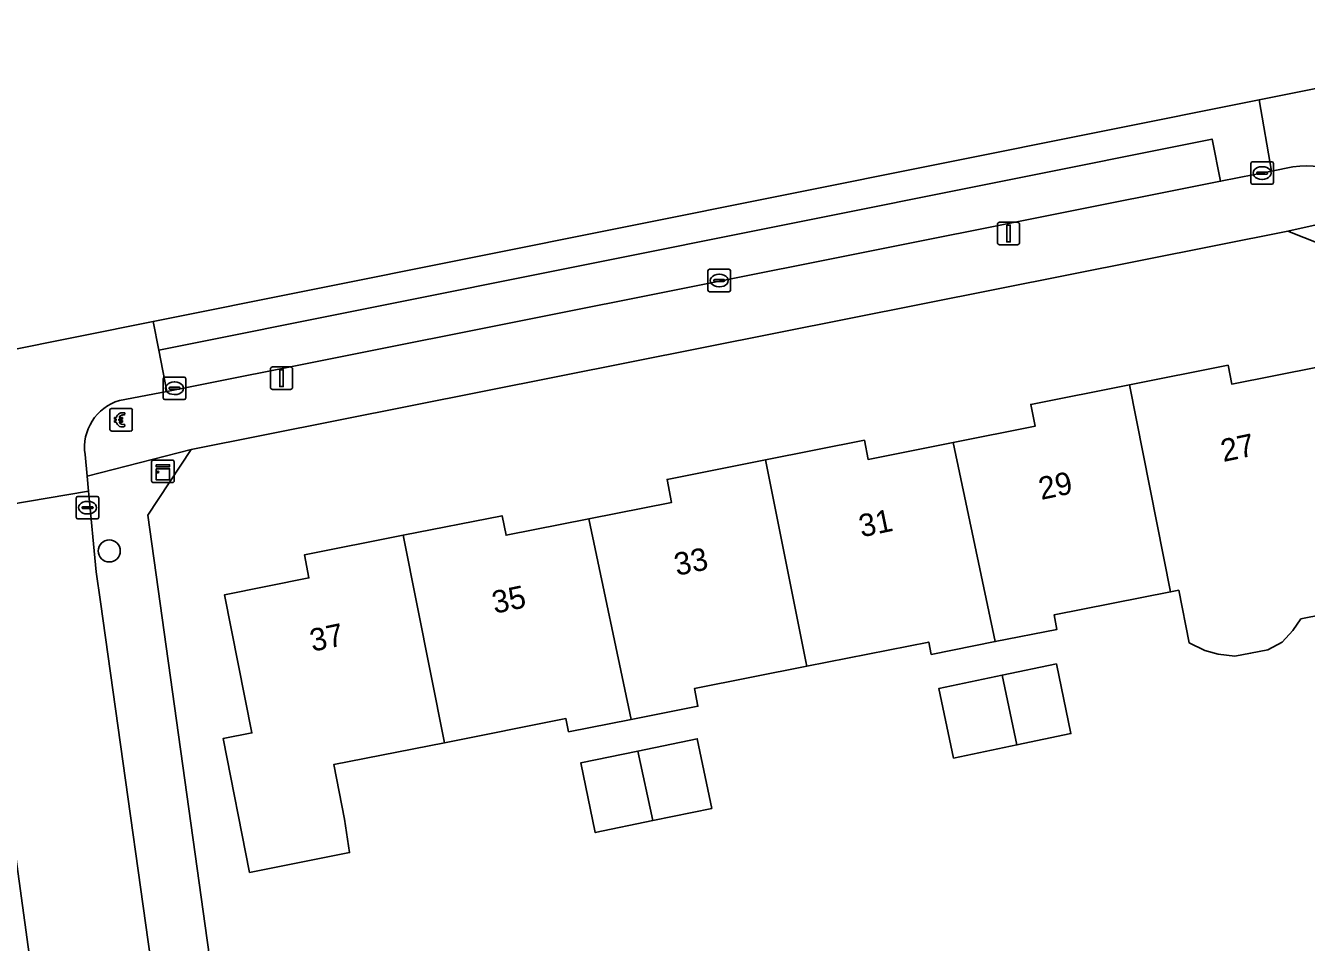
# Model space of a CAD drawing. Extents: x 161772 to 163126, y 383092 to 383917.
# Drawn here: x 162388.2 to 162445.1, y 383793.7 to 383834.4 of the extents above; entities that cross this region are included whole.
import ezdxf

# ---------------------------------------------------------------- set-up
doc = ezdxf.new("R2010")
doc.units = 0
for name, color, linetype in [('IMGEO_Betaalautomaat', 7, 'Continuous'), ('IMGEO_Boom', 7, 'Continuous'), ('IMGEO_Erf', 7, 'Continuous'), ('IMGEO_Kast', 7, 'Continuous'), ('IMGEO_Kolk', 7, 'Continuous'), ('IMGEO_Lichtmast', 7, 'Continuous'), ('IMGEO_Pand', 7, 'Continuous'), ('IMGEO_Pand_nummerreeks', 7, 'Continuous'), ('IMGEO_Parkeervlak_open', 7, 'Continuous'), ('IMGEO_Rijbaan_lokaal_open', 7, 'Continuous'), ('IMGEO_Voetpad_open', 7, 'Continuous')]:
    doc.layers.add(name, color=color, linetype=linetype)

msp = doc.modelspace()

# ---------------------------------------------------------------- linework, layer by layer
at = {"layer": 'IMGEO_Betaalautomaat'}
for p, q in [((162391.905, 383816.503), (162391.905, 383817.344)), ((162391.905, 383817.344), (162391.905, 383816.503)), ((162391.98, 383817.427), (162392.821, 383817.427)), ((162392.821, 383817.427), (162391.98, 383817.427)), ((162392.904, 383817.353), (162392.904, 383816.512)), ((162392.904, 383816.512), (162392.904, 383817.353)), ((162392.188, 383816.891), (162392.188, 383816.959)), ((162392.309, 383816.959), (162392.309, 383816.891)), ((162392.567, 383817.232), (162392.55, 383817.132)), ((162392.554, 383816.726), (162392.576, 383816.639)), ((162392.83, 383816.428), (162391.989, 383816.428)), ((162391.989, 383816.428), (162392.83, 383816.428))]:
    msp.add_line(p, q, dxfattribs=at)
for points in [[(162392.188, 383816.959), (162392.119, 383816.959), (162392.119, 383817.028), (162392.198, 383817.028)], [(162392.193, 383816.822), (162392.119, 383816.822), (162392.119, 383816.891), (162392.188, 383816.891)], [(162392.32, 383817.028), (162392.467, 383817.028), (162392.467, 383816.959), (162392.309, 383816.959)], [(162392.309, 383816.891), (162392.467, 383816.891), (162392.467, 383816.822), (162392.323, 383816.822)]]:
    msp.add_lwpolyline(points, dxfattribs=at)
for centre, radius, start, end in [((162391.983, 383817.35), 0.0779, 92.4484, 184.2845), ((162391.983, 383817.35), 0.0779, 92.4484, 184.2845), ((162392.827, 383817.35), 0.0779, 2.4484, 94.2845), ((162392.827, 383817.35), 0.0779, 2.4484, 94.2845), ((162392.454, 383816.877), 0.267, 191.8096, 297.0389), ((162392.481, 383816.952), 0.293, 73.014, 165.0139), ((162392.487, 383816.965), 0.179, 69.3236, 159.5683), ((162392.487, 383816.892), 0.179, 202.7625, 291.8693), ((162391.983, 383816.506), 0.0779, 182.4484, 274.2845), ((162391.983, 383816.506), 0.0779, 182.4484, 274.2845), ((162392.827, 383816.506), 0.0779, 272.4484, 4.2845), ((162392.827, 383816.506), 0.0779, 272.4484, 4.2845)]:
    msp.add_arc(centre, radius, start, end, dxfattribs=at)
at = {"layer": 'IMGEO_Boom'}
msp.add_circle((162391.878, 383811.102), 0.489, dxfattribs=at)
at = {"layer": 'IMGEO_Erf'}
for points in [[(162447.165, 383824.152), (162444.24, 383825.301), (162395.511, 383815.601), (162393.594, 383812.689), (162402.346, 383750), (162407.92, 383708.894), (162409.242, 383700.817), (162409.601, 383695.053), (162410.021, 383695.091), (162410.031, 383694.982), (162413.518, 383695.291), (162413.846, 383691.851), (162412.664, 383690.455), (162410.685, 383690.28), (162410.695, 383690.166), (162410.275, 383690.129), (162410.867, 383680.486), (162412.577, 383659.7), (162415.408, 383660.142)], [(162447.671, 383808.654), (162444.823, 383808.089), (162444.47, 383807.573), (162443.983, 383807.043), (162443.348, 383806.704), (162442.586, 383806.555), (162441.887, 383806.428), (162441.147, 383806.513), (162440.554, 383806.682), (162439.855, 383807.021), (162439.393, 383809.354), (162439.03, 383809.282), (162433.858, 383808.255), (162433.985, 383807.615), (162431.239, 383807.07), (162428.396, 383806.505), (162428.288, 383807.053), (162422.867, 383805.977), (162417.877, 383804.986), (162418.032, 383804.204), (162415.071, 383803.616), (162412.287, 383803.064), (162412.169, 383803.654), (162406.767, 383802.581), (162401.855, 383801.606), (162402.337, 383799.177), (162402.559, 383797.699), (162398.115, 383796.817), (162396.935, 383802.761), (162398.219, 383803.016), (162397, 383809.156), (162400.752, 383809.901), (162400.549, 383810.923), (162404.942, 383811.795), (162409.333, 383812.667), (162409.506, 383811.795), (162413.183, 383812.525), (162416.863, 383813.255), (162416.661, 383814.276), (162421.042, 383815.146), (162425.427, 383816.016), (162425.596, 383815.165), (162429.375, 383815.915), (162433.015, 383816.638), (162432.822, 383817.61), (162437.205, 383818.48), (162441.588, 383819.351), (162441.753, 383818.515), (162445.563, 383819.272)]]:
    msp.add_lwpolyline(points, dxfattribs=at)
for points in [[(162429.388, 383801.897), (162428.743, 383804.989), (162431.554, 383805.576), (162433.961, 383806.078), (162434.606, 383802.985), (162432.205, 383802.484)], [(162413.47, 383798.59), (162412.828, 383801.682), (162415.369, 383802.21), (162418.002, 383802.757), (162418.644, 383799.664), (162416.024, 383799.12)]]:
    msp.add_lwpolyline(points, close=True, dxfattribs=at)
at = {"layer": 'IMGEO_Kast'}
for p, q in [((162393.761, 383814.214), (162393.761, 383815.055)), ((162393.761, 383815.055), (162393.761, 383814.214)), ((162393.836, 383815.139), (162394.677, 383815.139)), ((162394.677, 383815.139), (162393.836, 383815.139)), ((162394.761, 383815.064), (162394.761, 383814.223)), ((162394.761, 383814.223), (162394.761, 383815.064)), ((162394.686, 383814.139), (162393.845, 383814.139)), ((162393.845, 383814.139), (162394.686, 383814.139))]:
    msp.add_line(p, q, dxfattribs=at)
for points in [[(162393.956, 383814.929), (162394.556, 383814.929), (162394.556, 383814.844), (162393.956, 383814.844), (162393.956, 383814.929)], [(162393.956, 383814.754), (162394.556, 383814.754), (162394.556, 383814.265), (162393.956, 383814.265), (162393.956, 383814.754)]]:
    msp.add_lwpolyline(points, dxfattribs=at)
msp.add_circle((162394.04, 383814.603), 0.0377, dxfattribs=at)
for centre, start, end in [((162393.839, 383815.061), 92.4484, 184.2845), ((162393.839, 383815.061), 92.4484, 184.2845), ((162394.683, 383815.061), 2.4484, 94.2845), ((162394.683, 383815.061), 2.4484, 94.2845), ((162393.839, 383814.217), 182.4484, 274.2845), ((162393.839, 383814.217), 182.4484, 274.2845), ((162394.683, 383814.217), 272.4484, 4.2845), ((162394.683, 383814.217), 272.4484, 4.2845)]:
    msp.add_arc(centre, 0.0779, start, end, dxfattribs=at)
at = {"layer": 'IMGEO_Kolk'}
for p, q in [((162442.599, 383827.463), (162442.599, 383828.315)), ((162442.674, 383828.389), (162443.526, 383828.389)), ((162443.087, 383828.169), (162443.112, 383828.169)), ((162443.6, 383828.315), (162443.6, 383827.463)), ((162442.858, 383827.883), (162442.858, 383827.895)), ((162443.296, 383827.846), (162442.898, 383827.846)), ((162442.901, 383827.932), (162443.299, 383827.932)), ((162443.11, 383827.609), (162443.085, 383827.609)), ((162443.342, 383827.895), (162443.342, 383827.883)), ((162443.526, 383827.389), (162442.674, 383827.389)), ((162418.479, 383822.687), (162418.479, 383823.539)), ((162418.554, 383823.613), (162419.406, 383823.613)), ((162419.48, 383823.539), (162419.48, 383822.687)), ((162418.738, 383823.107), (162418.738, 383823.119)), ((162419.176, 383823.07), (162418.778, 383823.07)), ((162418.781, 383823.156), (162419.179, 383823.156)), ((162418.967, 383823.393), (162418.992, 383823.393)), ((162419.222, 383823.119), (162419.222, 383823.107)), ((162419.406, 383822.613), (162418.554, 383822.613)), ((162418.99, 383822.833), (162418.965, 383822.833)), ((162394.278, 383817.902), (162394.278, 383818.754)), ((162394.353, 383818.828), (162395.205, 383818.828)), ((162394.766, 383818.608), (162394.791, 383818.608)), ((162395.279, 383818.754), (162395.279, 383817.902)), ((162394.537, 383818.322), (162394.537, 383818.334)), ((162394.975, 383818.285), (162394.577, 383818.285)), ((162394.58, 383818.371), (162394.978, 383818.371)), ((162394.789, 383818.048), (162394.764, 383818.048)), ((162395.021, 383818.334), (162395.021, 383818.322)), ((162395.205, 383817.828), (162394.353, 383817.828)), ((162390.414, 383812.598), (162390.414, 383813.45)), ((162390.489, 383813.524), (162391.341, 383813.524)), ((162390.902, 383813.304), (162390.927, 383813.304)), ((162391.415, 383813.45), (162391.415, 383812.598)), ((162390.673, 383813.018), (162390.673, 383813.03)), ((162391.111, 383812.981), (162390.713, 383812.981)), ((162390.716, 383813.067), (162391.114, 383813.067)), ((162390.925, 383812.744), (162390.9, 383812.744)), ((162391.157, 383813.03), (162391.157, 383813.018)), ((162391.341, 383812.524), (162390.489, 383812.524))]:
    msp.add_line(p, q, dxfattribs=at)
for points in [[(162442.599, 383827.463), (162442.599, 383828.315)], [(162442.674, 383828.389), (162443.526, 383828.389)], [(162443.6, 383828.315), (162443.6, 383827.463)], [(162443.526, 383827.389), (162442.674, 383827.389)], [(162418.479, 383822.687), (162418.479, 383823.539)], [(162418.554, 383823.613), (162419.406, 383823.613)], [(162419.48, 383823.539), (162419.48, 383822.687)], [(162419.406, 383822.613), (162418.554, 383822.613)], [(162394.278, 383817.902), (162394.278, 383818.754)], [(162394.353, 383818.828), (162395.205, 383818.828)], [(162395.279, 383818.754), (162395.279, 383817.902)], [(162395.205, 383817.828), (162394.353, 383817.828)], [(162390.414, 383812.598), (162390.414, 383813.45)], [(162390.489, 383813.524), (162391.341, 383813.524)], [(162391.415, 383813.45), (162391.415, 383812.598)], [(162391.341, 383812.524), (162390.489, 383812.524)]]:
    msp.add_lwpolyline(points, dxfattribs=at)
for centre, radius, start, end in [((162442.676, 383828.313), 0.0765, 91.552, 178.448), ((162442.676, 383828.313), 0.0765, 91.552, 178.448), ((162443.524, 383828.313), 0.0765, 1.552, 88.448), ((162443.524, 383828.313), 0.0765, 1.552, 88.448), ((162442.898, 383827.892), 0.0403, 85.8775, 175.7526), ((162442.895, 383827.882), 0.0366, 178.938, 274.7102), ((162443.299, 383827.889), 0.043, 264.8664, 352.4533), ((162443.303, 383827.894), 0.0386, 1.7309, 96.639), ((162442.676, 383827.465), 0.0765, 181.552, 268.448), ((162442.676, 383827.465), 0.0765, 181.552, 268.448), ((162443.524, 383827.465), 0.0765, 271.552, 358.448), ((162443.524, 383827.465), 0.0765, 271.552, 358.448), ((162418.556, 383823.537), 0.0765, 91.552, 178.448), ((162418.556, 383823.537), 0.0765, 91.552, 178.448), ((162419.404, 383823.537), 0.0765, 1.552, 88.448), ((162419.404, 383823.537), 0.0765, 1.552, 88.448), ((162418.778, 383823.116), 0.0403, 85.8775, 175.7526), ((162418.775, 383823.106), 0.0366, 178.938, 274.7102), ((162419.179, 383823.113), 0.043, 264.8664, 352.4533), ((162419.183, 383823.118), 0.0386, 1.7309, 96.639), ((162418.556, 383822.689), 0.0765, 181.552, 268.448), ((162418.556, 383822.689), 0.0765, 181.552, 268.448), ((162419.404, 383822.689), 0.0765, 271.552, 358.448), ((162419.404, 383822.689), 0.0765, 271.552, 358.448), ((162394.355, 383818.752), 0.0765, 91.552, 178.448), ((162394.355, 383818.752), 0.0765, 91.552, 178.448), ((162395.203, 383818.752), 0.0765, 1.552, 88.448), ((162395.203, 383818.752), 0.0765, 1.552, 88.448), ((162394.355, 383817.904), 0.0765, 181.552, 268.448), ((162394.355, 383817.904), 0.0765, 181.552, 268.448), ((162394.577, 383818.331), 0.0403, 85.8775, 175.7526), ((162394.574, 383818.321), 0.0366, 178.938, 274.7102), ((162394.978, 383818.328), 0.043, 264.8664, 352.4533), ((162394.982, 383818.333), 0.0386, 1.7309, 96.639), ((162395.203, 383817.904), 0.0765, 271.552, 358.448), ((162395.203, 383817.904), 0.0765, 271.552, 358.448), ((162390.491, 383813.448), 0.0765, 91.552, 178.448), ((162390.491, 383813.448), 0.0765, 91.552, 178.448), ((162391.339, 383813.448), 0.0765, 1.552, 88.448), ((162391.339, 383813.448), 0.0765, 1.552, 88.448), ((162390.713, 383813.027), 0.0403, 85.8775, 175.7526), ((162390.71, 383813.017), 0.0366, 178.938, 274.7102), ((162391.114, 383813.024), 0.043, 264.8664, 352.4533), ((162391.118, 383813.029), 0.0386, 1.7309, 96.639), ((162390.491, 383812.6), 0.0765, 181.552, 268.448), ((162390.491, 383812.6), 0.0765, 181.552, 268.448), ((162391.339, 383812.6), 0.0765, 271.552, 358.448), ((162391.339, 383812.6), 0.0765, 271.552, 358.448)]:
    msp.add_arc(centre, radius, start, end, dxfattribs=at)
for centre, major_axis, ratio, start_param, end_param in [((162443.086, 383827.889), (-0.387, 0.002), 0.722429, 4.712389, 7.853982), ((162443.111, 383827.889), (-0.39, 0.002), 0.717154, 1.570796, 4.712389), ((162418.966, 383823.113), (-0.387, 0.002), 0.722429, 4.712389, 7.853982), ((162418.991, 383823.113), (-0.39, 0.002), 0.717154, 1.570796, 4.712389), ((162394.765, 383818.328), (-0.387, 0.002), 0.722429, 4.712389, 7.853982), ((162394.79, 383818.328), (-0.39, 0.002), 0.717154, 1.570796, 4.712389), ((162390.901, 383813.024), (-0.387, 0.002), 0.722429, 4.712389, 7.853982), ((162390.926, 383813.024), (-0.39, 0.002), 0.717154, 1.570796, 4.712389)]:
    msp.add_ellipse(centre, major_axis=major_axis, ratio=ratio, start_param=start_param, end_param=end_param, dxfattribs=at)
at = {"layer": 'IMGEO_Lichtmast'}
for p, q in [((162431.336, 383824.802), (162431.336, 383825.602)), ((162431.336, 383825.602), (162431.336, 383824.802)), ((162431.436, 383825.702), (162432.226, 383825.702)), ((162432.226, 383825.702), (162431.436, 383825.702)), ((162432.326, 383825.602), (162432.326, 383824.802)), ((162432.326, 383824.802), (162432.326, 383825.602)), ((162432.226, 383824.702), (162431.436, 383824.702)), ((162431.436, 383824.702), (162432.226, 383824.702)), ((162399.036, 383818.376), (162399.036, 383819.176)), ((162399.036, 383819.176), (162399.036, 383818.376)), ((162399.136, 383819.276), (162399.926, 383819.276)), ((162399.926, 383819.276), (162399.136, 383819.276)), ((162400.026, 383819.176), (162400.026, 383818.376)), ((162400.026, 383818.376), (162400.026, 383819.176)), ((162399.926, 383818.276), (162399.136, 383818.276)), ((162399.136, 383818.276), (162399.926, 383818.276))]:
    msp.add_line(p, q, dxfattribs=at)
for points in [[(162431.756, 383825.577), (162431.906, 383825.577), (162431.906, 383824.827), (162431.756, 383824.827), (162431.756, 383825.577)], [(162399.456, 383819.151), (162399.606, 383819.151), (162399.606, 383818.401), (162399.456, 383818.401), (162399.456, 383819.151)]]:
    msp.add_lwpolyline(points, dxfattribs=at)
for centre, start, end in [((162431.436, 383825.602), 90, 180), ((162431.436, 383825.602), 90, 180), ((162432.226, 383825.602), 0, 90), ((162432.226, 383825.602), 360, 90), ((162431.436, 383824.802), 180, 270), ((162431.436, 383824.802), 180, 270), ((162432.226, 383824.802), 270, 0), ((162432.226, 383824.802), 270, 0), ((162399.136, 383819.176), 90, 180), ((162399.136, 383819.176), 90, 180), ((162399.926, 383819.176), 0, 90), ((162399.926, 383819.176), 360, 90), ((162399.136, 383818.376), 180, 270), ((162399.136, 383818.376), 180, 270), ((162399.926, 383818.376), 270, 0), ((162399.926, 383818.376), 270, 0)]:
    msp.add_arc(centre, 0.1, start, end, dxfattribs=at)
at = {"layer": 'IMGEO_Pand'}
for points in [[(162445.563, 383819.272), (162441.753, 383818.515), (162441.588, 383819.351), (162437.205, 383818.48), (162439.03, 383809.282), (162439.393, 383809.354), (162439.855, 383807.021), (162440.554, 383806.682), (162441.147, 383806.513), (162441.887, 383806.428), (162442.586, 383806.555), (162443.348, 383806.704), (162443.983, 383807.043), (162444.47, 383807.573), (162444.823, 383808.089), (162447.671, 383808.654)], [(162437.205, 383818.48), (162432.822, 383817.61), (162433.015, 383816.638), (162429.375, 383815.915), (162431.239, 383807.07), (162433.985, 383807.615), (162433.858, 383808.255), (162439.03, 383809.282)], [(162421.042, 383815.146), (162422.821, 383806.183), (162422.867, 383805.977), (162428.288, 383807.053), (162428.396, 383806.505), (162431.239, 383807.07), (162429.375, 383815.915), (162425.596, 383815.165), (162425.427, 383816.016)], [(162422.867, 383805.977), (162422.821, 383806.183), (162421.042, 383815.146), (162416.661, 383814.276), (162416.863, 383813.255), (162413.183, 383812.525), (162415.071, 383803.616), (162418.032, 383804.204), (162417.877, 383804.986)], [(162415.071, 383803.616), (162413.183, 383812.525), (162409.506, 383811.795), (162409.333, 383812.667), (162404.942, 383811.795), (162406.767, 383802.581), (162412.169, 383803.654), (162412.287, 383803.064)], [(162406.767, 383802.581), (162404.942, 383811.795), (162400.549, 383810.923), (162400.752, 383809.901), (162397, 383809.156), (162398.219, 383803.016), (162396.935, 383802.761), (162398.115, 383796.817), (162402.559, 383797.699), (162402.337, 383799.177), (162401.855, 383801.606)], [(162431.554, 383805.576), (162432.205, 383802.484), (162434.606, 383802.985), (162433.961, 383806.078)], [(162431.554, 383805.576), (162428.743, 383804.989), (162429.388, 383801.897), (162432.205, 383802.484)], [(162416.024, 383799.12), (162418.644, 383799.664), (162418.002, 383802.757), (162415.369, 383802.21)], [(162416.024, 383799.12), (162415.369, 383802.21), (162412.828, 383801.682), (162413.47, 383798.59)]]:
    msp.add_lwpolyline(points, close=True, dxfattribs=at)
at = {"layer": 'IMGEO_Parkeervlak_open'}
msp.add_lwpolyline([(162441.25, 383827.526), (162440.874, 383829.402), (162394.08, 383820.025), (162394.442, 383818.182)], close=True, dxfattribs=at)
at = {"layer": 'IMGEO_Rijbaan_lokaal_open'}
for points in [[(162457.158, 383830.716), (162458.616, 383831), (162459.943, 383831.264), (162459.655, 383833.061), (162459.434, 383834.44), (162442.97, 383831.141)], [(162442.97, 383831.141), (162443.513, 383827.978), (162444.469, 383828.169)], [(162392.337, 383817.787), (162394.443, 383818.178), (162394.442, 383818.182), (162394.08, 383820.025), (162393.831, 383821.293), (162380.397, 383818.601)], [(162385.4, 383814.456), (162385.524, 383813.489), (162385.613, 383812.846), (162390.959, 383813.763), (162390.896, 383814.427), (162390.805, 383815.381)]]:
    msp.add_lwpolyline(points, dxfattribs=at)
msp.add_lwpolyline([(162395.133, 383782.647), (162394.996, 383783.664), (162394.492, 383787.4), (162391.488, 383808.836), (162391.301, 383810.168), (162390.959, 383813.763), (162385.613, 383812.846), (162389.333, 383785.835), (162389.85, 383782.081), (162394.269, 383750), (162395.119, 383743.827), (162395.195, 383743.279), (162400.442, 383743.994), (162399.605, 383750), (162398.614, 383757.057), (162398.09, 383760.784), (162397.936, 383761.88), (162395.639, 383778.901)], close=True, dxfattribs=at)
for centre, radius, start, end in [((162445.052, 383824.079), 4.131, 32.1394, 98.1146), ((162392.952, 383815.705), 2.171, 106.4517, 188.5751)]:
    msp.add_arc(centre, radius, start, end, dxfattribs=at)
at = {"layer": 'IMGEO_Voetpad_open'}
msp.add_lwpolyline([(162393.831, 383821.293), (162394.08, 383820.025), (162440.874, 383829.402), (162441.25, 383827.526), (162443.513, 383827.978), (162442.97, 383831.141)], close=True, dxfattribs=at)
for points in [[(162444.469, 383828.169), (162443.513, 383827.978), (162441.25, 383827.526), (162394.442, 383818.182), (162394.443, 383818.178), (162392.337, 383817.787)], [(162448.55, 383826.277), (162444.24, 383825.301), (162447.165, 383824.152)], [(162444.24, 383825.301), (162448.55, 383826.277)], [(162390.805, 383815.381), (162390.896, 383814.427), (162395.511, 383815.601), (162444.24, 383825.301)], [(162407.92, 383708.894), (162402.346, 383750), (162393.594, 383812.689), (162395.511, 383815.601), (162390.896, 383814.427), (162390.959, 383813.763), (162391.301, 383810.168), (162391.488, 383808.836), (162394.492, 383787.4), (162394.987, 383787.466), (162395.492, 383783.73), (162394.996, 383783.664), (162395.133, 383782.647), (162395.63, 383782.714), (162396.135, 383778.968), (162395.639, 383778.901), (162397.936, 383761.88), (162398.09, 383760.784), (162398.587, 383760.856), (162399.12, 383757.131), (162398.614, 383757.057), (162399.605, 383750), (162400.442, 383743.994), (162400.969, 383740.213)], [(162395.89, 383738.231), (162395.195, 383743.279), (162395.119, 383743.827), (162394.269, 383750), (162389.85, 383782.081), (162389.356, 383782.013), (162388.838, 383785.767), (162389.333, 383785.835), (162385.613, 383812.846), (162385.524, 383813.489), (162380.984, 383813.013), (162383.157, 383811.286), (162391.681, 383750), (162398.413, 383701.603), (162400.824, 383671.278), (162403.111, 383669.273)]]:
    msp.add_lwpolyline(points, dxfattribs=at)
for centre, radius, start, end in [((162445.052, 383824.079), 4.131, 32.1394, 98.1146), ((162392.952, 383815.705), 2.171, 106.4517, 188.5751)]:
    msp.add_arc(centre, radius, start, end, dxfattribs=at)

# ---------------------------------------------------------------- texts
at = {"layer": 'IMGEO_Pand_nummerreeks'}
for s, rotation, p in [('27', 11.7686, (162441.375, 383815.05)), ('29', 11.7668, (162433.282, 383813.364)), ('31', 11.7668, (162425.299, 383811.701)), ('33', 11.7668, (162417.094, 383809.992)), ('35', 11.7668, (162409, 383808.306)), ('37', 11.7668, (162400.906, 383806.62))]:
    msp.add_text(s, height=1, rotation=rotation, dxfattribs=at).set_placement(p)

doc.saveas('drawing.dxf')
